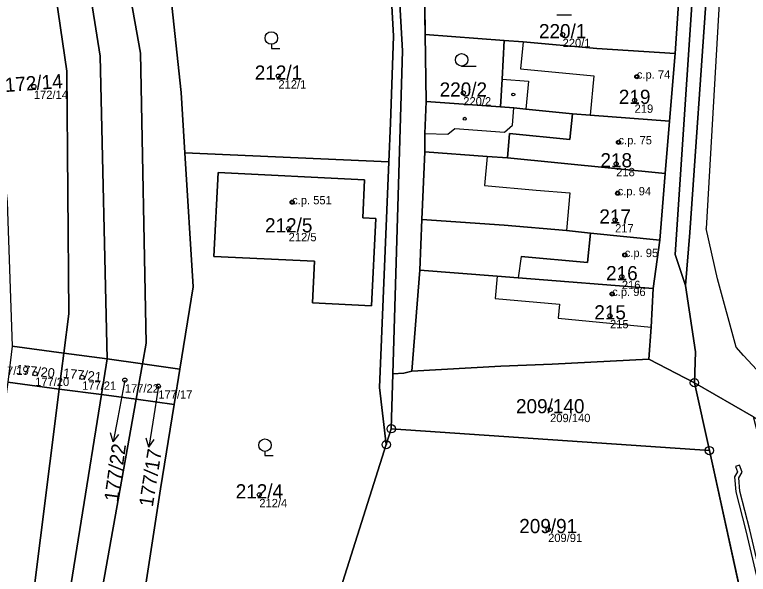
# Model space of a CAD drawing. Extents: x -603967 to -594699, y -1179315 to -1165625.
# Drawn here: x -597528.8 to -597440.7, y -1172799.8 to -1172732.7 of the extents above; entities that cross this region are included whole.
import ezdxf

# ---------------------------------------------------------------- set-up
doc = ezdxf.new("R2010")
doc.units = 0
for name, color, linetype in [('Definiční body', 7, 'Continuous'), ('Hranice parcel', 7, 'Continuous'), ('Parcelní čísla', 7, 'Continuous'), ('Polygon budovy', 7, 'Continuous'), ('Polygon parcely', 7, 'Continuous'), ('Pop  PČ popisy', 7, 'Continuous'), ('Vnitřní kresba', 7, 'Continuous'), ('Věcná břemena k části', 7, 'Continuous'), ('Značky bodu BP', 7, 'Continuous'), ('Značky budov', 7, 'Continuous'), ('Značky kultur', 7, 'Continuous')]:
    doc.layers.add(name, color=color, linetype=linetype)

msp = doc.modelspace()

# ---------------------------------------------------------------- linework, layer by layer
at = {"layer": 'Definiční body'}
for centre in [(-597463, -1172735.06994), (-597497.11, -1172740.03994), (-597454.09, -1172740.09994), (-597526.46, -1172741.28994), (-597474.92, -1172742.06994), (-597454.36, -1172742.94994), (-597456.29, -1172747.97994), (-597456.57, -1172750.55994), (-597456.39, -1172754.08994), (-597495.46, -1172755.16994), (-597456.7, -1172757.29994), (-597495.88, -1172758.35994), (-597455.54, -1172761.49994), (-597455.89, -1172764.09994), (-597457.05, -1172766.16994), (-597457.31, -1172768.79994), (-597526.31, -1172775.72994), (-597520.67, -1172776.17994), (-597515.54, -1172776.50994), (-597511.52, -1172777.23994), (-597464.5, -1172780.05994), (-597499.4, -1172790.26994), (-597464.74, -1172794.43994)]:
    msp.add_circle(centre, 0.25, dxfattribs=at)
at = {"layer": 'Hranice parcel'}
for p, q in [((-597479.5, -1172735.03), (-597479.59, -1172727.88)), ((-597449.05, -1172730.7), (-597449.51, -1172737.32)), ((-597479.39, -1172743.07), (-597479.5, -1172735.03)), ((-597479.5, -1172735.03), (-597470.02, -1172735.78)), ((-597449.51, -1172737.32), (-597450.17, -1172745.43)), ((-597470.44, -1172743.73), (-597479.39, -1172743.07)), ((-597450.17, -1172745.43), (-597450.71, -1172751.71)), ((-597508.33, -1172749.24), (-597483.85, -1172750.31)), ((-597479.9, -1172757.24), (-597479.53, -1172749.12)), ((-597450.71, -1172751.71), (-597451.33, -1172759.71)), ((-597480.15, -1172763.32), (-597479.9, -1172757.24)), ((-597447.73, -1172758.8), (-597448.26, -1172765.15)), ((-597451.33, -1172759.71), (-597452.13, -1172765.52)), ((-597481.09, -1172775.43), (-597480.15, -1172763.32)), ((-597448.26, -1172765.15), (-597447.06, -1172773.1)), ((-597529.06, -1172772.42), (-597522.87, -1172773.26)), ((-597523.41, -1172777.58), (-597522.87, -1172773.26)), ((-597522.87, -1172773.26), (-597517.67, -1172773.97)), ((-597447.06, -1172773.1), (-597447.18, -1172776.82)), ((-597518.36, -1172778.25), (-597517.67, -1172773.97)), ((-597517.67, -1172773.97), (-597513.43, -1172774.55)), ((-597452.66, -1172773.99), (-597447.18, -1172776.82)), ((-597513.43, -1172774.55), (-597514.19, -1172778.81)), ((-597513.43, -1172774.55), (-597508.93, -1172775.18)), ((-597509.62, -1172779.45), (-597508.93, -1172775.18)), ((-597483.57, -1172782.35), (-597483.37, -1172775.75)), ((-597529.57, -1172776.75), (-597523.41, -1172777.58)), ((-597447.18, -1172776.82), (-597445.39, -1172784.96)), ((-597447.18, -1172776.82), (-597440.1, -1172780.93)), ((-597523.41, -1172777.58), (-597518.36, -1172778.25)), ((-597518.36, -1172778.25), (-597514.19, -1172778.81)), ((-597514.19, -1172778.81), (-597509.62, -1172779.45)), ((-597484.17, -1172784.25), (-597483.57, -1172782.35)), ((-597445.39, -1172784.96), (-597483.57, -1172782.35)), ((-597484.17, -1172784.25), (-597489.6, -1172801.41)), ((-597445.39, -1172784.96), (-597441.07, -1172804.55))]:
    msp.add_line(p, q, dxfattribs=at)
for points in [[(-597448.26, -1172765.15), (-597449.51, -1172761.42), (-597446.71, -1172719.46), (-597440.82, -1172652.61)], [(-597521.31, -1172662.67), (-597515.43, -1172694.83), (-597511.52, -1172716.63), (-597508.78, -1172742), (-597508.33, -1172749.24)], [(-597526.75, -1172664.34), (-597519.7, -1172703.49), (-597513.68, -1172737.28), (-597512.99, -1172772.07), (-597513.43, -1172774.55)], [(-597517.67, -1172773.97), (-597518.51, -1172737.65), (-597523.21, -1172707.85), (-597531.33, -1172665.74)], [(-597441.21, -1172665.3), (-597443.63, -1172699.25), (-597445.71, -1172729.58), (-597447.73, -1172758.8)], [(-597522.87, -1172773.26), (-597522.28, -1172768.57), (-597522.52, -1172739.46), (-597526.98, -1172708.75), (-597534.3, -1172667.32)], [(-597490.95, -1172680.44), (-597483.58, -1172716.09), (-597483.04, -1172722.22), (-597482.2, -1172737.01), (-597483.37, -1172775.75)], [(-597485.35, -1172710.64), (-597483.7, -1172727.94), (-597483.29, -1172735.25), (-597483.66, -1172745.7), (-597483.85, -1172750.31)], [(-597470.02, -1172735.78), (-597470.27, -1172740.42), (-597470.44, -1172743.73)], [(-597449.51, -1172737.32), (-597458.89, -1172736.72), (-597467.75, -1172735.94), (-597470.02, -1172735.78)], [(-597479.53, -1172749.12), (-597479.52, -1172746.91), (-597479.39, -1172743.07)], [(-597450.17, -1172745.43), (-597459.71, -1172744.72), (-597461.83, -1172744.56), (-597467.4, -1172744), (-597468.85, -1172743.85), (-597470.44, -1172743.73)], [(-597508.93, -1172775.18), (-597507.34, -1172765.31), (-597508.33, -1172749.24)], [(-597450.71, -1172751.71), (-597469.63, -1172749.86), (-597472.04, -1172749.68), (-597479.53, -1172749.12)], [(-597483.85, -1172750.31), (-597484.99, -1172777.4), (-597484.17, -1172784.25)], [(-597485.93, -1172767.58), (-597493.01, -1172767.23), (-597492.78, -1172762.25), (-597504.88, -1172761.66), (-597504.35, -1172751.61), (-597486.76, -1172752.48), (-597486.98, -1172757.05), (-597485.43, -1172757.12), (-597485.93, -1172767.58)], [(-597451.33, -1172759.71), (-597459.66, -1172758.86), (-597462.53, -1172758.56), (-597470.03, -1172757.91), (-597479.9, -1172757.24)], [(-597452.13, -1172765.52), (-597468.32, -1172764.24), (-597470.87, -1172764.04), (-597480.15, -1172763.32)], [(-597452.13, -1172765.52), (-597452.39, -1172770.14), (-597452.66, -1172773.99)], [(-597481.09, -1172775.43), (-597470.41, -1172774.84), (-597464.26, -1172774.6), (-597452.66, -1172773.99)], [(-597483.37, -1172775.75), (-597482.06, -1172775.68), (-597481.09, -1172775.43)], [(-597537.99, -1172859.47), (-597527.91, -1172813.28), (-597523.41, -1172777.58)], [(-597534.46, -1172860.45), (-597523.22, -1172808.61), (-597518.36, -1172778.25)], [(-597514.19, -1172778.81), (-597520.99, -1172816.83), (-597528.03, -1172853.32)], [(-597514.93, -1172813.48), (-597511.25, -1172789.55), (-597509.62, -1172779.45)]]:
    msp.add_lwpolyline(points, dxfattribs=at)
at = {"layer": 'Polygon budovy'}
for points in [[(-597467.75, -1172735.94), (-597468.07, -1172739.15), (-597459.24, -1172740.02), (-597459.71, -1172744.72), (-597450.17, -1172745.43), (-597449.51, -1172737.32), (-597458.89, -1172736.72)], [(-597469.63, -1172749.86), (-597450.71, -1172751.71), (-597450.17, -1172745.43), (-597459.71, -1172744.72), (-597461.83, -1172744.56), (-597462.14, -1172747.65), (-597469.37, -1172746.92)], [(-597459.66, -1172758.86), (-597451.33, -1172759.71), (-597450.71, -1172751.71), (-597469.63, -1172749.86), (-597472.04, -1172749.68), (-597472.36, -1172753.18), (-597466.16, -1172753.73), (-597462.14, -1172754.06), (-597462.53, -1172758.56)], [(-597504.88, -1172761.66), (-597492.78, -1172762.25), (-597493.01, -1172767.23), (-597485.93, -1172767.58), (-597485.43, -1172757.12), (-597486.98, -1172757.05), (-597486.76, -1172752.48), (-597504.35, -1172751.61)], [(-597452.13, -1172765.52), (-597451.33, -1172759.71), (-597459.66, -1172758.86), (-597460.02, -1172762.41), (-597467.97, -1172761.69), (-597468.32, -1172764.24)], [(-597470.87, -1172764.04), (-597471.11, -1172766.7), (-597463.37, -1172767.41), (-597463.52, -1172769.09), (-597452.39, -1172770.14), (-597452.13, -1172765.52), (-597468.32, -1172764.24)]]:
    msp.add_lwpolyline(points, close=True, dxfattribs=at)
at = {"layer": 'Polygon parcely'}
for points in [[(-597452.39, -1172770.14), (-597452.66, -1172773.99), (-597447.18, -1172776.82), (-597447.06, -1172773.1), (-597448.26, -1172765.15), (-597449.51, -1172761.42), (-597446.71, -1172719.46), (-597440.82, -1172652.61), (-597444.15, -1172652.28), (-597444.02, -1172665.27), (-597444.5, -1172671.49), (-597445, -1172677.58), (-597445.9, -1172689.58), (-597446.7, -1172699.66), (-597447.29, -1172707.3), (-597448.24, -1172719.56), (-597449.05, -1172730.7), (-597449.51, -1172737.32), (-597450.17, -1172745.43), (-597450.71, -1172751.71), (-597451.33, -1172759.71), (-597452.13, -1172765.52)], [(-597441.21, -1172665.3), (-597440.93, -1172655.49), (-597440.82, -1172652.61), (-597446.71, -1172719.46), (-597449.51, -1172761.42), (-597448.26, -1172765.15), (-597447.73, -1172758.8), (-597445.71, -1172729.58), (-597443.63, -1172699.25)], [(-597508.78, -1172742), (-597508.33, -1172749.24), (-597483.85, -1172750.31), (-597483.66, -1172745.7), (-597483.29, -1172735.25), (-597483.7, -1172727.94), (-597485.35, -1172710.64), (-597492.47, -1172711.84), (-597494.67, -1172698.83), (-597487.55, -1172697.63), (-597490.95, -1172680.44), (-597493.05, -1172675.44), (-597499.36, -1172658.8), (-597514.18, -1172657.42), (-597522.31, -1172656.59), (-597521.86, -1172659.19), (-597521.31, -1172662.67), (-597515.43, -1172694.83), (-597511.52, -1172716.63)], [(-597513.43, -1172774.55), (-597508.93, -1172775.18), (-597507.34, -1172765.31), (-597508.33, -1172749.24), (-597508.78, -1172742), (-597511.52, -1172716.63), (-597515.43, -1172694.83), (-597521.31, -1172662.67), (-597526.75, -1172664.34), (-597519.7, -1172703.49), (-597513.68, -1172737.28), (-597512.99, -1172772.07)], [(-597517.67, -1172773.97), (-597513.43, -1172774.55), (-597512.99, -1172772.07), (-597513.68, -1172737.28), (-597519.7, -1172703.49), (-597526.75, -1172664.34), (-597531.33, -1172665.74), (-597523.21, -1172707.85), (-597518.51, -1172737.65)], [(-597517.67, -1172773.97), (-597518.51, -1172737.65), (-597523.21, -1172707.85), (-597531.33, -1172665.74), (-597534.3, -1172667.32), (-597526.98, -1172708.75), (-597522.52, -1172739.46), (-597522.28, -1172768.57), (-597522.87, -1172773.26)], [(-597534.3, -1172667.32), (-597542.15, -1172671.52), (-597537.73, -1172693.52), (-597533.92, -1172717.49), (-597529.67, -1172755.13), (-597529.06, -1172772.42), (-597522.87, -1172773.26), (-597522.28, -1172768.57), (-597522.52, -1172739.46), (-597526.98, -1172708.75)], [(-597484.17, -1172784.25), (-597483.57, -1172782.35), (-597483.37, -1172775.75), (-597482.2, -1172737.01), (-597483.04, -1172722.22), (-597483.58, -1172716.09), (-597490.95, -1172680.44), (-597487.55, -1172697.63), (-597485.35, -1172710.64), (-597483.7, -1172727.94), (-597483.29, -1172735.25), (-597483.66, -1172745.7), (-597483.85, -1172750.31), (-597484.99, -1172777.4)], [(-597466.18, -1172729.14), (-597469.38, -1172728.79), (-597479.59, -1172727.88), (-597479.5, -1172735.03), (-597470.02, -1172735.78), (-597467.75, -1172735.94), (-597458.89, -1172736.72), (-597449.51, -1172737.32), (-597449.05, -1172730.7), (-597459.55, -1172729.75)], [(-597479.5, -1172735.03), (-597479.39, -1172743.07), (-597470.44, -1172743.73), (-597470.27, -1172740.42), (-597470.02, -1172735.78)], [(-597449.51, -1172737.32), (-597458.89, -1172736.72), (-597467.75, -1172735.94), (-597470.02, -1172735.78), (-597470.27, -1172740.42), (-597470.44, -1172743.73), (-597468.85, -1172743.85), (-597467.4, -1172744), (-597461.83, -1172744.56), (-597459.71, -1172744.72), (-597450.17, -1172745.43)], [(-597470.44, -1172743.73), (-597479.39, -1172743.07), (-597479.52, -1172746.91), (-597479.53, -1172749.12), (-597472.04, -1172749.68), (-597469.63, -1172749.86), (-597450.71, -1172751.71), (-597450.17, -1172745.43), (-597459.71, -1172744.72), (-597461.83, -1172744.56), (-597467.4, -1172744), (-597468.85, -1172743.85)], [(-597508.93, -1172775.18), (-597509.62, -1172779.45), (-597511.25, -1172789.55), (-597514.93, -1172813.48), (-597495.37, -1172819.66), (-597489.6, -1172801.41), (-597484.17, -1172784.25), (-597484.99, -1172777.4), (-597483.85, -1172750.31), (-597508.33, -1172749.24), (-597507.34, -1172765.31)], [(-597479.53, -1172749.12), (-597479.9, -1172757.24), (-597470.03, -1172757.91), (-597462.53, -1172758.56), (-597459.66, -1172758.86), (-597451.33, -1172759.71), (-597450.71, -1172751.71), (-597469.63, -1172749.86), (-597472.04, -1172749.68)], [(-597485.93, -1172767.58), (-597485.43, -1172757.12), (-597486.98, -1172757.05), (-597486.76, -1172752.48), (-597504.35, -1172751.61), (-597504.88, -1172761.66), (-597492.78, -1172762.25), (-597493.01, -1172767.23)], [(-597485.93, -1172767.58), (-597493.01, -1172767.23), (-597492.78, -1172762.25), (-597504.88, -1172761.66), (-597504.35, -1172751.61), (-597486.76, -1172752.48), (-597486.98, -1172757.05), (-597485.43, -1172757.12)], [(-597459.66, -1172758.86), (-597462.53, -1172758.56), (-597470.03, -1172757.91), (-597479.9, -1172757.24), (-597480.15, -1172763.32), (-597470.87, -1172764.04), (-597468.32, -1172764.24), (-597452.13, -1172765.52), (-597451.33, -1172759.71)], [(-597464.26, -1172774.6), (-597452.66, -1172773.99), (-597452.39, -1172770.14), (-597452.13, -1172765.52), (-597468.32, -1172764.24), (-597470.87, -1172764.04), (-597480.15, -1172763.32), (-597481.09, -1172775.43), (-597470.41, -1172774.84)], [(-597523.41, -1172777.58), (-597522.87, -1172773.26), (-597529.06, -1172772.42), (-597529.57, -1172776.75)], [(-597518.36, -1172778.25), (-597517.67, -1172773.97), (-597522.87, -1172773.26), (-597523.41, -1172777.58)], [(-597514.19, -1172778.81), (-597513.43, -1172774.55), (-597517.67, -1172773.97), (-597518.36, -1172778.25)], [(-597445.39, -1172784.96), (-597447.18, -1172776.82), (-597452.66, -1172773.99), (-597464.26, -1172774.6), (-597470.41, -1172774.84), (-597481.09, -1172775.43), (-597482.06, -1172775.68), (-597483.37, -1172775.75), (-597483.57, -1172782.35)], [(-597509.62, -1172779.45), (-597508.93, -1172775.18), (-597513.43, -1172774.55), (-597514.19, -1172778.81)], [(-597527.91, -1172813.28), (-597523.41, -1172777.58), (-597529.57, -1172776.75), (-597533.9, -1172807.29), (-597546.53, -1172872.69), (-597539.27, -1172859.11), (-597537.99, -1172859.47)], [(-597534.46, -1172860.45), (-597523.22, -1172808.61), (-597518.36, -1172778.25), (-597523.41, -1172777.58), (-597527.91, -1172813.28), (-597537.99, -1172859.47)], [(-597528.03, -1172853.32), (-597520.99, -1172816.83), (-597514.19, -1172778.81), (-597518.36, -1172778.25), (-597523.22, -1172808.61), (-597534.46, -1172860.45), (-597536.07, -1172866.61)], [(-597509.62, -1172779.45), (-597514.19, -1172778.81), (-597520.99, -1172816.83), (-597528.03, -1172853.32), (-597519.47, -1172839.39), (-597514.93, -1172813.48), (-597511.25, -1172789.55)], [(-597445.39, -1172784.96), (-597483.57, -1172782.35), (-597484.17, -1172784.25), (-597489.6, -1172801.41), (-597441.07, -1172804.55)]]:
    msp.add_lwpolyline(points, close=True, dxfattribs=at)
for points in [[(-597440.93, -1172655.49), (-597441.21, -1172665.3), (-597443.63, -1172699.25), (-597445.71, -1172729.58), (-597447.73, -1172758.8), (-597448.26, -1172765.15), (-597447.06, -1172773.1), (-597447.18, -1172776.82), (-597440.1, -1172780.93), (-597437.05, -1172782.74), (-597430.29, -1172786.38), (-597424.67, -1172787.5), (-597418.94, -1172788.61), (-597328.95, -1172806.15), (-597208.24, -1172829.67)], [(-597499.36, -1172658.8), (-597493.05, -1172675.44), (-597490.95, -1172680.44), (-597483.58, -1172716.09), (-597483.04, -1172722.22), (-597482.2, -1172737.01), (-597483.37, -1172775.75), (-597482.06, -1172775.68), (-597481.09, -1172775.43), (-597480.15, -1172763.32), (-597479.9, -1172757.24), (-597479.53, -1172749.12), (-597479.52, -1172746.91), (-597479.39, -1172743.07), (-597479.5, -1172735.03), (-597479.59, -1172727.88), (-597480.31, -1172716.47), (-597482.51, -1172704.39), (-597484.03, -1172696.53), (-597485.39, -1172686.2), (-597487, -1172677.23), (-597487.11, -1172674.22), (-597488.54, -1172667.57), (-597489.54, -1172663.6)], [(-597426.6, -1172833.08), (-597440.1, -1172780.93), (-597447.18, -1172776.82), (-597445.39, -1172784.96), (-597441.07, -1172804.55)]]:
    msp.add_lwpolyline(points, dxfattribs=at)
at = {"layer": 'Pop  PČ popisy'}
for p, q in [((-597515.54, -1172776.51), (-597516.38, -1172780.98)), ((-597511.52, -1172777.24), (-597512.19, -1172781.57)), ((-597516.38, -1172780.98), (-597516.953, -1172783.926)), ((-597512.19, -1172781.57), (-597512.659, -1172784.534)), ((-597516.953, -1172783.926), (-597517.253, -1172782.847)), ((-597516.953, -1172783.926), (-597516.27, -1172783.038)), ((-597512.659, -1172784.534), (-597512.997, -1172783.467)), ((-597512.659, -1172784.534), (-597512.008, -1172783.623))]:
    msp.add_line(p, q, dxfattribs=at)
at = {"layer": 'Vnitřní kresba'}
for p, q in [((-597444.09, -1172729.04), (-597445.79, -1172758.31)), ((-597467.75, -1172735.94), (-597468.07, -1172739.15)), ((-597468.07, -1172739.15), (-597459.24, -1172740.02)), ((-597459.24, -1172740.02), (-597459.71, -1172744.72)), ((-597470.27, -1172740.42), (-597467.09, -1172740.64)), ((-597467.09, -1172740.64), (-597467.4, -1172744)), ((-597469.01, -1172745.94), (-597468.85, -1172743.85)), ((-597462.14, -1172747.65), (-597461.83, -1172744.56)), ((-597469.96, -1172746.77), (-597469.01, -1172745.94)), ((-597479.52, -1172746.91), (-597476.79, -1172747)), ((-597476.79, -1172747), (-597475.92, -1172746.33)), ((-597475.92, -1172746.33), (-597469.96, -1172746.77)), ((-597469.63, -1172749.86), (-597469.37, -1172746.92)), ((-597469.37, -1172746.92), (-597462.14, -1172747.65)), ((-597472.04, -1172749.68), (-597472.36, -1172753.18)), ((-597472.36, -1172753.18), (-597466.16, -1172753.73)), ((-597466.16, -1172753.73), (-597462.14, -1172754.06)), ((-597462.14, -1172754.06), (-597462.53, -1172758.56)), ((-597444.39, -1172764.35), (-597445.79, -1172758.31)), ((-597460.02, -1172762.41), (-597459.66, -1172758.86)), ((-597467.97, -1172761.69), (-597468.32, -1172764.24)), ((-597467.97, -1172761.69), (-597460.02, -1172762.41)), ((-597470.87, -1172764.04), (-597471.11, -1172766.7)), ((-597442.16, -1172772.55), (-597444.39, -1172764.35)), ((-597471.11, -1172766.7), (-597463.37, -1172767.41)), ((-597463.37, -1172767.41), (-597463.52, -1172769.09)), ((-597463.52, -1172769.09), (-597452.39, -1172770.14)), ((-597441.3, -1172773.57), (-597442.16, -1172772.55)), ((-597439.7, -1172775.29), (-597441.3, -1172773.57))]:
    msp.add_line(p, q, dxfattribs=at)
at = {"layer": 'Věcná břemena k části'}
msp.add_lwpolyline([(-597441, -1172805.35), (-597440.96, -1172805.85), (-597440.3, -1172805.77), (-597439.41, -1172805.43), (-597438.81, -1172804.47), (-597438.42, -1172803.45), (-597440.52, -1172794.48), (-597441.71, -1172789.84), (-597441.84, -1172788.25), (-597441.44, -1172787.54), (-597441.77, -1172786.7), (-597442.23, -1172786.88), (-597442, -1172787.5), (-597442.36, -1172788.13), (-597442.21, -1172789.92), (-597441, -1172794.6), (-597438.94, -1172803.41), (-597439.25, -1172804.25), (-597439.75, -1172805.03), (-597440.42, -1172805.29)], close=True, dxfattribs=at)
at = {"layer": 'Značky bodu BP'}
for centre, radius in [((-597447.18, -1172776.81988), 0.5), ((-597447.18, -1172776.81988), 0.0303), ((-597483.57, -1172782.34988), 0.5), ((-597483.57, -1172782.34988), 0.0303), ((-597484.17, -1172784.24988), 0.5), ((-597484.17, -1172784.24988), 0.0303), ((-597445.39, -1172784.95988), 0.5), ((-597445.39, -1172784.95988), 0.0303)]:
    msp.add_circle(centre, radius, dxfattribs=at)
at = {"layer": 'Značky budov'}
for centre in [(-597454.0968, -1172740.09916), (-597468.9168, -1172742.24916), (-597474.7468, -1172745.15916), (-597456.2968, -1172747.97916), (-597456.3968, -1172754.08916), (-597495.4668, -1172755.16916), (-597455.5468, -1172761.49916), (-597457.0568, -1172766.16916)]:
    msp.add_circle(centre, 0.175, dxfattribs=at)
at = {"layer": 'Značky kultur'}
for p, q in [((-597463.693, -1172732.67), (-597461.943, -1172732.67)), ((-597497.95, -1172736.222), (-597497.95, -1172736.72)), ((-597497.95, -1172736.72), (-597496.949, -1172736.72)), ((-597475.123, -1172738.83), (-597473.373, -1172738.83)), ((-597498.72, -1172785.062), (-597498.72, -1172785.56)), ((-597498.72, -1172785.56), (-597497.719, -1172785.56))]:
    msp.add_line(p, q, dxfattribs=at)
for centre in [(-597497.94929, -1172735.4709), (-597475.12286, -1172738.07981), (-597498.71929, -1172784.3109)]:
    msp.add_circle(centre, 0.75, dxfattribs=at)

# ---------------------------------------------------------------- texts
at = {"layer": 'Definiční body'}
for s, p in [('220/1', (-597463, -1172736.559)), ('c.p. 74', (-597454.09, -1172740.35)), ('212/1', (-597497.11, -1172741.529)), ('172/14', (-597526.46, -1172742.779)), ('220/2', (-597474.92, -1172743.559)), ('219', (-597454.36, -1172744.439)), ('c.p. 75', (-597456.29, -1172748.23)), ('218', (-597456.57, -1172752.049)), ('c.p. 94', (-597456.39, -1172754.34)), ('c.p. 551', (-597495.46, -1172755.42)), ('217', (-597456.7, -1172758.789)), ('212/5', (-597495.88, -1172759.849)), ('c.p. 95', (-597455.54, -1172761.75)), ('216', (-597455.89, -1172765.589)), ('c.p. 96', (-597457.05, -1172766.42)), ('215', (-597457.31, -1172770.289)), ('177/19', (-597531.16, -1172775.879)), ('177/20', (-597526.31, -1172777.219)), ('177/21', (-597520.67, -1172777.669)), ('177/22', (-597515.54, -1172777.999)), ('177/17', (-597511.52, -1172778.729)), ('209/140', (-597464.5, -1172781.549)), ('212/4', (-597499.4, -1172791.759)), ('209/91', (-597464.74, -1172795.929))]:
    msp.add_text(s, height=0.999996, dxfattribs=at).set_placement(p)
at = {"layer": 'Parcelní čísla'}
for s, p in [('220/1', (-597465.836, -1172735.495)), ('212/1', (-597499.946, -1172740.465)), ('220/2', (-597477.756, -1172742.495)), ('219', (-597456.25, -1172743.375)), ('218', (-597458.46, -1172750.985)), ('217', (-597458.59, -1172757.725)), ('212/5', (-597498.716, -1172758.785)), ('216', (-597457.78, -1172764.525)), ('215', (-597459.2, -1172769.225)), ('209/140', (-597468.596, -1172780.485)), ('212/4', (-597502.236, -1172790.695)), ('209/91', (-597468.206, -1172794.865))]:
    msp.add_text(s, height=1.699998, dxfattribs=at).set_placement(p)
for s, height, rotation, p in [('172/14', 1.699998, 4, (-597529.888, -1172741.955)), ('177/20', 1.14, 354, (-597528.651, -1172775.77)), ('177/21', 1.14, 354, (-597523.011, -1172776.22)), ('177/22', 1.699998, 82, (-597516.354, -1172791.152)), ('177/17', 1.699998, 81, (-597512.19, -1172791.788))]:
    msp.add_text(s, height=height, rotation=rotation, dxfattribs=at).set_placement(p)

doc.saveas('drawing.dxf')
